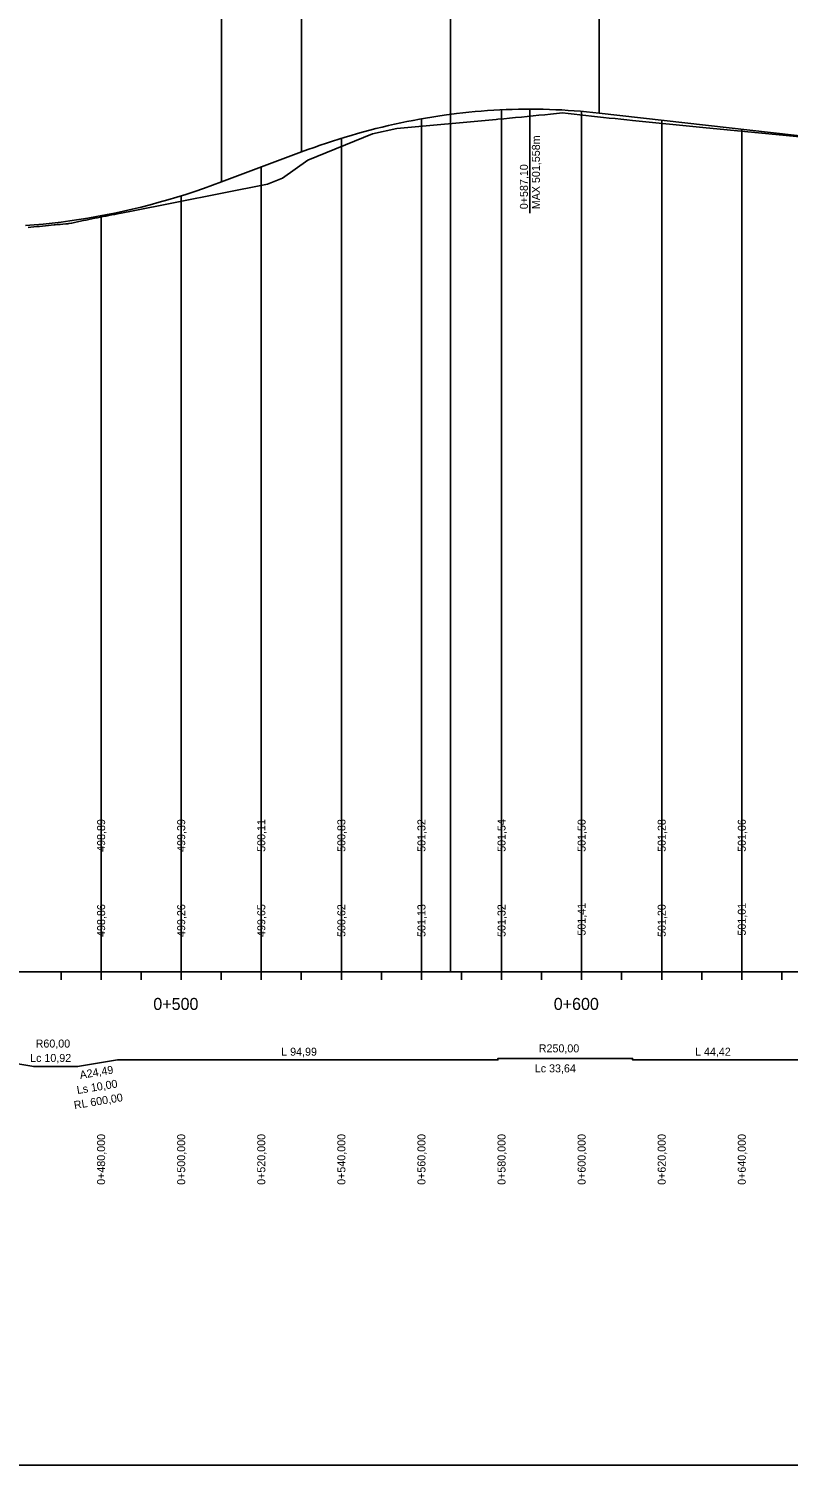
# Model space of a CAD drawing. Extents: x -632716 to -629545, y -1094726 to -1088285.
# Drawn here: x -631990 to -631800.3, y -1090378.9 to -1090019.9 of the extents above; entities that cross this region are included whole.
import ezdxf

# ---------------------------------------------------------------- set-up
doc = ezdxf.new("R2010")
doc.units = 0
for name, color, linetype in [('20', 7, 'Continuous'), ('Default', 7, 'Continuous'), ('formát', 7, 'Continuous'), ('NIVELETA_VYSKY', 7, 'Continuous'), ('REZ_POPIS', 7, 'Continuous'), ('REZ_TABULKA', 7, 'Continuous'), ('REZ_TENKA', 7, 'Continuous'), ('REZ_TLUSTA', 7, 'Continuous'), ('SKLONY_NIVELETA', 7, 'Continuous'), ('SKLONY_POPIS', 7, 'Continuous'), ('TECNY_NIVELETA', 7, 'Continuous'), ('TEREN_VYSKY', 7, 'Continuous'), ('VOZOVKA', 7, 'Continuous')]:
    doc.layers.add(name, color=color, linetype=linetype)

msp = doc.modelspace()

# ---------------------------------------------------------------- linework, layer by layer
at = {"layer": '20'}
for points in [[(-631891.95, -1090042.45), (-631891.95, -1090205.62), (-631891.95, -1090255.62), (-631891.95, -1090195.62)], [(-631871.95, -1090040.2), (-631871.95, -1090205.62), (-631871.95, -1090255.62), (-631871.95, -1090195.62)], [(-631851.95, -1090040.59), (-631851.95, -1090205.62), (-631851.95, -1090255.62), (-631851.95, -1090195.62)], [(-631831.95, -1090042.79), (-631831.95, -1090205.62), (-631831.95, -1090255.62), (-631831.95, -1090195.62)], [(-631811.95, -1090045.06), (-631811.95, -1090205.62), (-631811.95, -1090255.62), (-631811.95, -1090195.62)], [(-631911.95, -1090047.33), (-631911.95, -1090205.62), (-631911.95, -1090255.62), (-631911.95, -1090195.62)], [(-631931.95, -1090054.51), (-631931.95, -1090205.62), (-631931.95, -1090255.62), (-631931.95, -1090195.62)], [(-631951.95, -1090061.69), (-631951.95, -1090205.62), (-631951.95, -1090255.62), (-631951.95, -1090195.62)], [(-631971.95, -1090066.68), (-631971.95, -1090205.62), (-631971.95, -1090255.62), (-631971.95, -1090195.62)]]:
    msp.add_lwpolyline(points, dxfattribs=at)
at = {"layer": 'Default'}
for p, q in [((-631847.6, -1090041.02), (-631793.72, -1090047.13)), ((-631941.91, -1090058.24), (-631921.87, -1090050.73))]:
    msp.add_line(p, q, dxfattribs=at)
for points in [[(-631921.87, -1090050.73), (-631920.32, -1090050.15), (-631918.77, -1090049.6), (-631917.23, -1090049.06), (-631915.68, -1090048.53), (-631914.13, -1090048.02), (-631912.58, -1090047.53), (-631911.04, -1090047.05), (-631909.49, -1090046.59), (-631907.94, -1090046.14), (-631906.4, -1090045.71), (-631904.85, -1090045.3), (-631903.3, -1090044.9), (-631901.75, -1090044.52), (-631900.21, -1090044.15), (-631898.66, -1090043.8), (-631897.11, -1090043.46), (-631895.57, -1090043.14), (-631894.02, -1090042.84), (-631892.47, -1090042.55), (-631890.92, -1090042.27), (-631889.38, -1090042.02), (-631887.83, -1090041.77), (-631886.28, -1090041.55), (-631883.19, -1090041.14), (-631881.64, -1090040.97), (-631880.09, -1090040.8), (-631878.55, -1090040.66), (-631877, -1090040.52), (-631875.45, -1090040.41), (-631873.9, -1090040.31), (-631872.36, -1090040.22), (-631870.81, -1090040.16), (-631869.26, -1090040.1), (-631867.72, -1090040.07), (-631866.17, -1090040.04), (-631864.62, -1090040.04), (-631863.07, -1090040.05), (-631861.53, -1090040.08), (-631859.98, -1090040.12), (-631858.43, -1090040.17), (-631856.89, -1090040.25), (-631855.34, -1090040.34), (-631853.79, -1090040.44), (-631852.24, -1090040.56), (-631850.7, -1090040.7), (-631849.15, -1090040.85), (-631847.6, -1090041.02)], [(-631990.86, -1090069.11), (-631988.63, -1090068.94), (-631986.41, -1090068.74), (-631984.18, -1090068.51), (-631981.96, -1090068.24), (-631979.73, -1090067.95), (-631977.51, -1090067.63), (-631975.28, -1090067.27), (-631973.06, -1090066.89), (-631970.83, -1090066.47), (-631968.61, -1090066.02), (-631966.38, -1090065.54), (-631964.16, -1090065.04), (-631961.93, -1090064.49), (-631959.71, -1090063.92), (-631957.48, -1090063.32), (-631955.26, -1090062.69), (-631953.03, -1090062.02), (-631950.81, -1090061.33), (-631948.58, -1090060.6), (-631946.36, -1090059.85), (-631944.13, -1090059.06), (-631941.91, -1090058.24)]]:
    msp.add_lwpolyline(points, dxfattribs=at)
at = {"layer": 'formát'}
msp.add_lwpolyline([(-632546.83, -1090378.9), (-629545.24, -1090378.9), (-629545.24, -1089784.9), (-632546.83, -1089784.9)], close=True, dxfattribs=at)
at = {"layer": 'REZ_TABULKA'}
msp.add_lwpolyline([(-632198.42, -1090277.62), (-632071.02, -1090277.62), (-632071.02, -1090277.62), (-632061.02, -1090276.37), (-632061.02, -1090276.37), (-632035.1, -1090276.37), (-632035.1, -1090276.37), (-632025.1, -1090277.62), (-632025.1, -1090277.62), (-631998.76, -1090277.62), (-631998.76, -1090277.62), (-631988.76, -1090279.29), (-631988.76, -1090279.29), (-631977.84, -1090279.29), (-631977.84, -1090279.29), (-631967.84, -1090277.62), (-631967.84, -1090277.62), (-631872.85, -1090277.62), (-631872.85, -1090277.22), (-631839.21, -1090277.22), (-631839.21, -1090277.62), (-631794.79, -1090277.62)], dxfattribs=at)
at = {"layer": 'REZ_TENKA'}
for p, q in [((-631981.95, -1090257.62), (-631981.95, -1090255.62)), ((-631971.95, -1090257.62), (-631971.95, -1090255.62)), ((-631961.95, -1090257.62), (-631961.95, -1090255.62)), ((-631941.95, -1090257.62), (-631941.95, -1090255.62)), ((-631931.95, -1090257.62), (-631931.95, -1090255.62)), ((-631921.95, -1090257.62), (-631921.95, -1090255.62)), ((-631911.95, -1090257.62), (-631911.95, -1090255.62)), ((-631901.95, -1090257.62), (-631901.95, -1090255.62)), ((-631891.95, -1090257.62), (-631891.95, -1090255.62)), ((-631881.95, -1090257.62), (-631881.95, -1090255.62)), ((-631871.95, -1090257.62), (-631871.95, -1090255.62)), ((-631861.95, -1090257.62), (-631861.95, -1090255.62)), ((-631841.95, -1090257.62), (-631841.95, -1090255.62)), ((-631831.95, -1090257.62), (-631831.95, -1090255.62)), ((-631821.95, -1090257.62), (-631821.95, -1090255.62)), ((-631811.95, -1090257.62), (-631811.95, -1090255.62)), ((-631801.95, -1090257.62), (-631801.95, -1090255.62))]:
    msp.add_line(p, q, dxfattribs=at)
at = {"layer": 'REZ_TLUSTA'}
for p, q in [((-631951.95, -1090257.62), (-631951.95, -1090253.62)), ((-631851.95, -1090257.62), (-631851.95, -1090253.62)), ((-632451.95, -1090255.62), (-629971.95, -1090255.62))]:
    msp.add_line(p, q, dxfattribs=at)
at = {"layer": 'SKLONY_NIVELETA'}
for p, q in [((-631884.73, -1089936.8), (-631884.73, -1090255.62)), ((-631847.6, -1090041.02), (-631793.72, -1090047.13)), ((-631941.91, -1090058.24), (-631921.87, -1090050.73))]:
    msp.add_line(p, q, dxfattribs=at)
for points in [[(-631921.87, -1090050.73), (-631920.32, -1090050.15), (-631918.77, -1090049.6), (-631917.23, -1090049.06), (-631915.68, -1090048.53), (-631914.13, -1090048.02), (-631912.58, -1090047.53), (-631911.04, -1090047.05), (-631909.49, -1090046.59), (-631907.94, -1090046.14), (-631906.4, -1090045.71), (-631904.85, -1090045.3), (-631903.3, -1090044.9), (-631901.75, -1090044.52), (-631900.21, -1090044.15), (-631898.66, -1090043.8), (-631897.11, -1090043.46), (-631895.57, -1090043.14), (-631894.02, -1090042.84), (-631892.47, -1090042.55), (-631890.92, -1090042.27), (-631889.38, -1090042.02), (-631887.83, -1090041.77), (-631886.28, -1090041.55), (-631883.19, -1090041.14), (-631881.64, -1090040.97), (-631880.09, -1090040.8), (-631878.55, -1090040.66), (-631877, -1090040.52), (-631875.45, -1090040.41), (-631873.9, -1090040.31), (-631872.36, -1090040.22), (-631870.81, -1090040.16), (-631869.26, -1090040.1), (-631867.72, -1090040.07), (-631866.17, -1090040.04), (-631864.62, -1090040.04), (-631863.07, -1090040.05), (-631861.53, -1090040.08), (-631859.98, -1090040.12), (-631858.43, -1090040.17), (-631856.89, -1090040.25), (-631855.34, -1090040.34), (-631853.79, -1090040.44), (-631852.24, -1090040.56), (-631850.7, -1090040.7), (-631849.15, -1090040.85), (-631847.6, -1090041.02)], [(-631990.86, -1090069.11), (-631988.63, -1090068.94), (-631986.41, -1090068.74), (-631984.18, -1090068.51), (-631981.96, -1090068.24), (-631979.73, -1090067.95), (-631977.51, -1090067.63), (-631975.28, -1090067.27), (-631973.06, -1090066.89), (-631970.83, -1090066.47), (-631968.61, -1090066.02), (-631966.38, -1090065.54), (-631964.16, -1090065.04), (-631961.93, -1090064.49), (-631959.71, -1090063.92), (-631957.48, -1090063.32), (-631955.26, -1090062.69), (-631953.03, -1090062.02), (-631950.81, -1090061.33), (-631948.58, -1090060.6), (-631946.36, -1090059.85), (-631944.13, -1090059.06), (-631941.91, -1090058.24)]]:
    msp.add_lwpolyline(points, dxfattribs=at)
at = {"layer": 'TECNY_NIVELETA'}
for p, q in [((-631847.6, -1090041.02), (-631847.6, -1089940.02)), ((-631921.87, -1090050.73), (-631921.87, -1089949.73)), ((-631941.91, -1090058.24), (-631941.91, -1089957.24)), ((-631864.86, -1090040.04), (-631864.86, -1090066.04))]:
    msp.add_line(p, q, dxfattribs=at)
at = {"layer": 'VOZOVKA'}
msp.add_lwpolyline([(-631990.19, -1090069.62), (-631989.47, -1090069.55), (-631988.76, -1090069.47), (-631988.03, -1090069.4), (-631987.3, -1090069.32), (-631986.57, -1090069.25), (-631985.85, -1090069.17), (-631985.12, -1090069.1), (-631984.39, -1090069.03), (-631983.66, -1090068.95), (-631983.4, -1090068.93), (-631982.93, -1090068.89), (-631982.21, -1090068.84), (-631981.48, -1090068.78), (-631980.75, -1090068.73), (-631980.22, -1090068.69), (-631980.02, -1090068.65), (-631979.3, -1090068.49), (-631978.57, -1090068.34), (-631977.84, -1090068.18), (-631977.13, -1090068.03), (-631976.41, -1090067.89), (-631975.7, -1090067.74), (-631974.98, -1090067.59), (-631974.27, -1090067.45), (-631973.55, -1090067.31), (-631972.84, -1090067.17), (-631972.13, -1090067.03), (-631971.41, -1090066.88), (-631970.7, -1090066.74), (-631969.98, -1090066.61), (-631969.27, -1090066.47), (-631968.55, -1090066.33), (-631967.84, -1090066.19), (-631964.76, -1090065.59), (-631930.38, -1090058.77), (-631926.67, -1090057.32), (-631920.31, -1090052.77), (-631904.16, -1090046.2), (-631898.08, -1090044.86), (-631873.28, -1090042.59), (-631872.85, -1090042.55), (-631871.39, -1090042.42), (-631869.92, -1090042.28), (-631868.46, -1090042.14), (-631867, -1090042), (-631865.54, -1090041.86), (-631864.07, -1090041.72), (-631862.61, -1090041.57), (-631861.15, -1090041.43), (-631859.68, -1090041.28), (-631858.22, -1090041.13), (-631856.76, -1090040.98), (-631856.73, -1090040.98), (-631855.3, -1090041.14), (-631853.83, -1090041.3), (-631852.37, -1090041.46), (-631850.91, -1090041.62), (-631849.45, -1090041.78), (-631847.98, -1090041.94), (-631846.52, -1090042.09), (-631845.06, -1090042.25), (-631843.59, -1090042.4), (-631842.13, -1090042.55), (-631840.67, -1090042.7), (-631839.21, -1090042.85), (-631821.69, -1090044.62), (-631794.79, -1090047.19)], dxfattribs=at)

# ---------------------------------------------------------------- texts
at = {"layer": 'NIVELETA_VYSKY'}
for s, p in [('498,89', (-631970.95, -1090225.62)), ('499,39', (-631950.95, -1090225.62)), ('500,11', (-631930.95, -1090225.62)), ('500,83', (-631910.95, -1090225.62)), ('501,32', (-631890.95, -1090225.62)), ('501,54', (-631870.95, -1090225.62)), ('501,50', (-631850.95, -1090225.62)), ('501,28', (-631830.95, -1090225.62)), ('501,06', (-631810.95, -1090225.62))]:
    msp.add_text(s, height=2, rotation=90, dxfattribs=at).set_placement(p)
at = {"layer": 'REZ_POPIS'}
for s, p in [('0+500', (-631958.91, -1090265.12)), ('0+600', (-631858.91, -1090265.12))]:
    msp.add_text(s, height=3, dxfattribs=at).set_placement(p)
at = {"layer": 'REZ_TABULKA'}
for s, p in [('R60,00', (-631988.3, -1090274.52)), ('L 94,99', (-631926.97, -1090276.56)), ('R250,00', (-631862.65, -1090275.72)), ('L 44,42', (-631823.63, -1090276.56)), ('Lc 10,92', (-631989.68, -1090278.12)), ('Lc 33,64', (-631863.65, -1090280.72))]:
    msp.add_text(s, height=2, dxfattribs=at).set_placement(p)
for s, rotation, p in [('A24,49', 9.4623, (-631977.13, -1090282.38)), ('Ls 10,00', 9.4623, (-631977.85, -1090286.15)), ('RL 600,00', 9.4623, (-631978.58, -1090289.92)), ('0+480,000', 90, (-631970.95, -1090308.83)), ('0+500,000', 90, (-631950.95, -1090308.83)), ('0+520,000', 90, (-631930.95, -1090308.83)), ('0+540,000', 90, (-631910.95, -1090308.83)), ('0+560,000', 90, (-631890.95, -1090308.83)), ('0+580,000', 90, (-631870.95, -1090308.83)), ('0+600,000', 90, (-631850.95, -1090308.83)), ('0+620,000', 90, (-631830.95, -1090308.83)), ('0+640,000', 90, (-631810.95, -1090308.83))]:
    msp.add_text(s, height=2, rotation=rotation, dxfattribs=at).set_placement(p)
at = {"layer": 'SKLONY_POPIS'}
for s, p in [('MAX 501,558m', (-631862.36, -1090065.04)), ('0+587,10', (-631865.36, -1090065.04))]:
    msp.add_text(s, height=2, rotation=90, dxfattribs=at).set_placement(p)
at = {"layer": 'TEREN_VYSKY'}
for s, p in [('498,86', (-631970.95, -1090246.88)), ('499,26', (-631950.95, -1090246.88)), ('499,65', (-631930.95, -1090246.88)), ('500,62', (-631910.95, -1090246.88)), ('501,13', (-631890.95, -1090246.88)), ('501,32', (-631870.95, -1090246.88)), ('501,41', (-631850.95, -1090246.55)), ('501,20', (-631830.95, -1090246.88)), ('501,01', (-631810.95, -1090246.55))]:
    msp.add_text(s, height=2, rotation=90, dxfattribs=at).set_placement(p)

doc.saveas('drawing.dxf')
